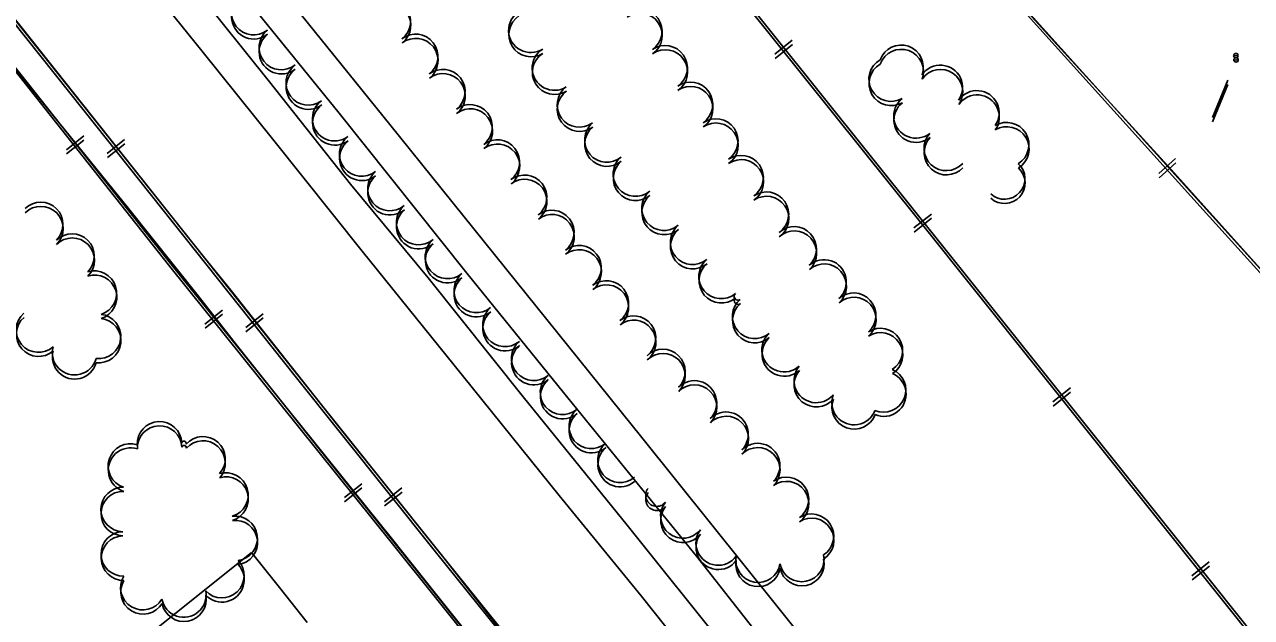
# Model space of a CAD drawing. Extents: x -25029 to 2274964, y -81170 to 687028.
# Drawn here: x 13547 to 14099, y -65935 to -65669 of the extents above; entities that cross this region are included whole.
import ezdxf

# ---------------------------------------------------------------- set-up
doc = ezdxf.new("R2010")
doc.units = 0
for name, color, linetype in [('81911BEA - RW_X_Fee_RW', 7, 'Continuous'), ('RD_X_RR_1', 7, 'Continuous'), ('RR', 7, 'Continuous'), ('TREES', 7, 'Continuous'), ('WATER', 7, 'Continuous')]:
    doc.layers.add(name, color=color, linetype=linetype)

msp = doc.modelspace()

# ---------------------------------------------------------------- linework, layer by layer
at = {"layer": '81911BEA - RW_X_Fee_RW'}
for points in [[(13649.32, -65906.1), (13589.3, -65954.07), (13558.04, -65979.06), (13526.78, -66004.05), (13495.52, -66029.03), (13464.31, -66053.97), (13433.05, -66078.97), (13401.79, -66103.95), (13388.02, -66114.96)], [(13674.36, -65937.41), (13661.88, -65921.81), (13649.32, -65906.1)]]:
    msp.add_lwpolyline(points, dxfattribs=at)
at = {"layer": 'RD_X_RR_1'}
for points in [[(13283.06, -65338.46), (13331.31, -65400.7), (13366.34, -65445.07), (13390.78, -65475.6), (13418.94, -65511.21), (13454.43, -65555.93), (13489.32, -65598.77), (13550.41, -65675.61), (13589.03, -65724.28), (13621.29, -65764.81), (13629.67, -65775.31), (13640.03, -65788.11), (13687.49, -65848.3), (13735.23, -65907.67), (13781.88, -65967.18), (13828.94, -66025.52), (13871.6, -66079.66), (13919.54, -66138.62), (13966.67, -66198.06), (14013.86, -66257.29), (14064.58, -66320.79), (14119.02, -66388.49)], [(13264.66, -65339.76), (13304.19, -65388.79), (13342.66, -65437.31), (13414.25, -65526.51), (13449.14, -65569.44), (13482.31, -65611.35), (13508.55, -65644.85), (13550.76, -65697.93), (13594.13, -65751.47), (13625.43, -65790.66), (13643.06, -65813.28), (13680.98, -65860.91), (13727.91, -65919.69), (13761.3, -65961.59), (13798.72, -66007.9), (13840.96, -66061.87), (13886.94, -66118.77), (13939.56, -66184.56), (13976.16, -66231.58), (14021.64, -66287.91), (14060.41, -66336.87), (14103.87, -66391)], [(13352.02, -65339.46), (13378.36, -65371.48), (13400.8, -65400.2), (13430.77, -65436.71), (13458.97, -65472.23), (13484.25, -65503.26), (13521.63, -65549.44), (13546.55, -65580.61), (13574.91, -65615.12), (13599.91, -65646.97), (13627, -65680.71), (13659.44, -65720.98), (13699.12, -65770.66), (13740.47, -65821.8), (13787.55, -65880.43), (13824.37, -65925.52), (13868.16, -65980.43), (13905.13, -66025.67), (13939.12, -66068.29), (13972.06, -66108.96), (14004.24, -66149.53), (14040, -66193.34), (14075.24, -66237.85), (14105.81, -66276.78)], [(14109.2, -66255.1), (14058.94, -66192.94), (14023.53, -66149.5), (13978.56, -66093.27), (13939.68, -66045.12), (13893.3, -65986.95), (13863.23, -65950.06), (13818.11, -65893.73), (13771.37, -65836.16), (13728.72, -65782.7), (13693.86, -65740.53), (13657.4, -65694.64), (13625.26, -65654.28), (13573.49, -65590.59), (13544.89, -65554.35), (13507.4, -65509.29), (13429.42, -65410.95), (13372.06, -65339.49)], [(14147.94, -66279.06), (14088.82, -66205.43), (13913.86, -65989.87), (13849.81, -65908.38), (13789.49, -65834.2), (13746.13, -65780.51), (13688.76, -65708.71), (13638.32, -65646.41), (13585.95, -65581.46), (13535.17, -65519.76), (13499.9, -65476.26), (13480.09, -65450.1), (13452.74, -65416.31), (13423.79, -65379.61), (13389.27, -65339.39)], [(13395.32, -65339.7), (13433.44, -65379.28), (13463.82, -65409.95), (13492.47, -65440.8), (13591.27, -65564.71), (13711.58, -65713.75), (13824.74, -65854.3), (13933.55, -65990.23), (14049.24, -66134.04), (14148.44, -66257.15), (14235.08, -66364.58), (14328.8, -66481.51), (14418.84, -66593.15), (14492.79, -66685.52), (14565.53, -66775.51), (14617.24, -66840.21), (14786.46, -67050.75), (14843.9, -67123.08), (14887.83, -67178.38), (14946.29, -67249.94), (15021.26, -67343.83), (15079.62, -67417.38), (15113.87, -67460.1)], [(14115.8, -65793.21), (14062.6, -65734.19), (14009.74, -65676.26), (13955.2, -65615.74), (13904.69, -65559.46), (13799.37, -65443.46), (13756.33, -65395.31), (13714.51, -65348.39)]]:
    msp.add_lwpolyline(points, dxfattribs=at)
at = {"layer": 'RR'}
for p, q in [((13884.44, -65682.15), (13892.24, -65675.9)), ((13884.53, -65684.06), (13892.33, -65677.81)), ((13566.22, -65725.12), (13574.06, -65718.91)), ((13566.3, -65726.99), (13574.14, -65720.78)), ((13584.55, -65726.74), (13592.38, -65720.51)), ((13584.63, -65728.61), (13592.46, -65722.39)), ((14057, -65735.71), (14064.42, -65729.01)), ((14057.08, -65737.64), (14064.5, -65730.94)), ((13946.94, -65760.21), (13954.75, -65753.96)), ((13947.02, -65762.13), (13954.83, -65755.88)), ((13628.49, -65803.4), (13636.29, -65797.14)), ((13628.56, -65805.28), (13636.36, -65799.02)), ((13646.78, -65805.02), (13654.61, -65798.8)), ((13646.85, -65806.9), (13654.68, -65800.68)), ((14009.37, -65838.32), (14017.18, -65832.08)), ((14009.44, -65840.25), (14017.25, -65834.01)), ((13691.09, -65881.38), (13698.89, -65875.12)), ((13691.15, -65883.27), (13698.95, -65877.01)), ((13709.12, -65883.21), (13716.94, -65876.98)), ((13709.18, -65885.1), (13717, -65878.87)), ((14071.8, -65916.45), (14079.61, -65910.2)), ((14071.86, -65918.38), (14079.67, -65912.14))]:
    msp.add_line(p, q, dxfattribs=at)
for points in [[(13275.51, -65351.55), (13298.73, -65380.55), (13396.24, -65503.81), (13518.26, -65656.51), (13611.99, -65774.86), (13712.66, -65900.26), (13731.95, -65924.34)], [(13275.64, -65353.39), (13298.85, -65382.39), (13396.35, -65505.66), (13518.35, -65658.38), (13612.07, -65776.74), (13712.72, -65902.15), (13732.01, -65926.23)], [(13292.2, -65351.55), (13318.85, -65385.02), (13404.93, -65493.22), (13475.54, -65582.02), (13574.21, -65705.69), (13668.96, -65824.89), (13731.99, -65903.85)], [(13292.33, -65353.39), (13318.97, -65386.86), (13405.04, -65495.07), (13475.64, -65583.88), (13574.29, -65707.56), (13669.03, -65826.78), (13732.05, -65905.74)], [(13826.29, -65472.46), (14076.74, -65750.13), (14304.8, -66002.33), (14582.94, -66309.66), (14853.98, -66609.23), (15003.77, -66777.97), (15044.98, -66826.17), (15085.86, -66877.19), (15120.25, -66921.33), (15161.85, -66977.65), (15238.3, -67088.41), (15251.73, -67108.38)], [(13826.4, -65474.36), (14076.82, -65752.07), (14304.85, -66004.29), (14582.95, -66311.66), (14853.95, -66611.26), (15003.72, -66780.02), (15044.93, -66828.22), (15085.8, -66879.25), (15120.18, -66923.39), (15161.78, -66979.72), (15238.21, -67090.49), (15251.64, -67110.46)], [(13794.58, -65561.94), (13949, -65754.78), (14132.49, -65984.38), (14275.51, -66163.19), (14514.69, -66463.55), (14792.58, -66811.85), (15048.02, -67132.51), (15251.76, -67387.02)], [(13794.68, -65563.84), (13949.08, -65756.7), (14132.54, -65986.32), (14275.54, -66165.15), (14514.68, -66465.54), (14792.53, -66813.87), (15047.93, -67134.56), (15251.64, -67389.1)], [(14960.39, -67444.09), (14900.48, -67368.5), (14836.79, -67288.61), (14766.64, -67199.96), (14698.97, -67115.48), (14630.84, -67029.48), (14557.58, -66937.85), (14499.77, -66865.85), (14433.62, -66783.34), (14372.43, -66705.81), (14308.7, -66626.51), (14248.87, -66551.47), (14199.03, -66488.99), (14147.39, -66424.1), (14105.05, -66370.7), (14022.14, -66266.9), (13948.71, -66175.86), (13868.58, -66074.72), (13788.94, -65974.46), (13731.99, -65903.85)], [(14105.05, -66372.64), (14022.15, -66268.83), (13948.74, -66177.78), (13868.62, -66076.63), (13788.99, -65976.36), (13732.05, -65905.74)], [(13731.95, -65924.34), (13826.45, -66042.7), (13932.78, -66175.57), (13998.27, -66257.74), (14068.46, -66346.14), (14150.21, -66448.41), (14234.04, -66553.77), (14330.47, -66674.67), (14417.52, -66783.45), (14509.11, -66898.08), (14577.69, -66985.08), (14642.16, -67066.28), (14700.65, -67139.14), (14775.16, -67233.52), (14893.77, -67381.91), (14943.55, -67444.09)], [(13732.01, -65926.23), (13826.49, -66044.6), (13932.81, -66177.49), (13998.29, -66259.67), (14068.47, -66348.07), (14150.2, -66450.35), (14234.02, -66555.72), (14330.44, -66676.64), (14417.47, -66785.43), (14509.05, -66900.07), (14577.62, -66987.08), (14642.08, -67068.28), (14700.56, -67141.15), (14775.06, -67235.54), (14893.65, -67383.94), (14970.82, -67480.37), (15084.27, -67622.82), (15157.37, -67715.17), (15215.45, -67787.74), (15251.64, -67832.9)]]:
    msp.add_lwpolyline(points, dxfattribs=at)
at = {"layer": 'TREES'}
for centre, radius, start, end in [((13650.32, -65663.47), 10, 128.3351, 308.3351), ((13650.41, -65665.36), 10, 128.3281, 308.3281), ((13710.86, -65667.33), 10, 307.7168, 127.7168), ((13710.94, -65669.22), 10, 307.7098, 127.7098), ((13774.87, -65671.43), 10, 121.9762, 301.9762), ((13823.78, -65671.82), 10, 304.6743, 124.6743), ((13823.86, -65673.73), 10, 304.6673, 124.6673), ((13774.95, -65673.33), 10, 121.9692, 301.9692), ((13662.73, -65679.16), 10, 128.3351, 308.3351), ((13662.81, -65681.05), 10, 128.3281, 308.3281), ((13723.09, -65683.15), 10, 307.7168, 127.7168), ((13723.17, -65685.04), 10, 307.7098, 127.7098), ((13785.46, -65688.4), 10, 121.9762, 301.9762), ((13835.16, -65688.27), 10, 304.6743, 124.6743), ((13835.24, -65690.18), 10, 304.6673, 124.6673), ((13941.15, -65688.04), 10, 340.3457, 160.3457), ((13941.23, -65689.97), 10, 340.3387, 160.3387), ((13785.54, -65690.3), 10, 121.9692, 301.9692), ((13936.69, -65693.37), 10, 119.716, 299.716), ((13674.88, -65695.05), 10, 126.4616, 306.4616), ((13674.96, -65696.94), 10, 126.4546, 306.4546), ((13735.33, -65698.97), 10, 307.7168, 127.7168), ((13735.41, -65700.87), 10, 307.7098, 127.7098), ((13936.77, -65695.29), 10, 119.709, 299.709), ((13958.79, -65697.1), 10, 325.3366, 145.3366), ((13958.87, -65699.02), 10, 325.3296, 145.3296), ((13796.66, -65704.95), 10, 126.19, 306.19), ((13846.54, -65704.71), 10, 304.6743, 124.6743), ((13846.61, -65706.62), 10, 304.6673, 124.6673), ((13796.74, -65706.85), 10, 126.183, 306.183), ((13947.86, -65709.89), 10, 128.408, 308.408), ((13975.21, -65708.53), 10, 324.9541, 144.9541), ((13975.29, -65710.45), 10, 324.9471, 144.9471), ((13686.75, -65711.14), 10, 126.3514, 306.3514), ((13686.82, -65713.03), 10, 126.3444, 306.3444), ((13747.56, -65714.79), 10, 307.7168, 127.7168), ((13747.64, -65716.69), 10, 307.7098, 127.7098), ((13947.94, -65711.81), 10, 128.401, 308.401), ((13808.99, -65720.69), 10, 129.9303, 309.9303), ((13857.91, -65721.16), 10, 304.6743, 124.6743), ((13857.99, -65723.07), 10, 304.6673, 124.6673), ((13988.59, -65722.81), 10, 301.2941, 121.2941), ((13698.87, -65727.04), 10, 128.3256, 308.3256), ((13809.06, -65722.59), 10, 129.9233, 309.9233), ((13961.45, -65724.47), 10, 137.5456, 317.5456), ((13988.66, -65724.74), 10, 301.2871, 121.2871), ((13698.95, -65728.94), 10, 128.3186, 308.3186), ((13759.8, -65730.61), 10, 307.7168, 127.7168), ((13759.87, -65732.51), 10, 307.7098, 127.7098), ((13961.53, -65726.4), 10, 137.5386, 317.5386), ((13821.82, -65736.02), 10, 129.9303, 309.9303), ((13821.9, -65737.93), 10, 129.9233, 309.9233), ((13869.29, -65737.61), 10, 304.6743, 124.6743), ((13869.37, -65739.52), 10, 304.6673, 124.6673), ((13711.54, -65742.52), 10, 130.2568, 310.2568), ((13987.61, -65738.15), 9.18, 227.7444, 47.7444), ((13987.68, -65740.08), 9.18, 227.7374, 47.7374), ((13711.61, -65744.41), 10, 130.2498, 310.2498), ((13772.03, -65746.43), 10, 307.7168, 127.7168), ((13772.11, -65748.33), 10, 307.7098, 127.7098), ((13834.66, -65751.36), 10, 129.9303, 309.9303), ((13834.73, -65753.27), 10, 129.9233, 309.9233), ((13880.67, -65754.06), 10, 304.6743, 124.6743), ((13880.74, -65755.97), 10, 304.6673, 124.6673), ((13554.7, -65758.64), 10, 314.7226, 134.7226), ((13554.77, -65760.52), 10, 314.7156, 134.7156), ((13724.46, -65757.78), 10, 130.2568, 310.2568), ((13724.53, -65759.68), 10, 130.2498, 310.2498), ((13784.27, -65762.25), 10, 307.7168, 127.7168), ((13784.34, -65764.16), 10, 307.7098, 127.7098), ((13568.77, -65772.85), 10, 314.7226, 134.7226), ((13847.5, -65766.7), 10, 129.9303, 309.9303), ((13847.57, -65768.61), 10, 129.9233, 309.9233), ((13893.14, -65769.64), 10, 312.6595, 132.6595), ((13893.21, -65771.55), 10, 312.6525, 132.6525), ((13568.84, -65774.73), 10, 314.7156, 134.7156), ((13737.39, -65773.04), 10, 130.2568, 310.2568), ((13737.46, -65774.94), 10, 130.2498, 310.2498), ((13796.5, -65778.07), 10, 307.7168, 127.7168), ((13796.57, -65779.98), 10, 307.7098, 127.7098), ((13860.33, -65782.03), 10, 129.9303, 309.9303), ((13578.8, -65789.5), 10, 287.4328, 107.4328), ((13860.4, -65783.95), 10, 129.9233, 309.9233), ((13906.56, -65784.46), 10, 311.6516, 131.6516), ((13906.63, -65786.38), 10, 311.6446, 131.6446), ((13578.87, -65791.38), 10, 287.4258, 107.4258), ((13750.31, -65788.31), 10, 130.2568, 310.2568), ((13750.38, -65790.21), 10, 130.2498, 310.2498), ((13808.74, -65793.89), 10, 307.7168, 127.7168), ((13808.81, -65795.8), 10, 307.7098, 127.7098), ((13867.84, -65791.01), 1.7, 129.9303, 309.9303), ((13919.85, -65799.41), 10, 311.6466, 131.6466), ((13763.23, -65803.57), 10, 130.2568, 310.2568), ((13875.4, -65799.94), 10, 130.2603, 310.2603), ((13875.47, -65801.86), 10, 130.2533, 310.2533), ((13867.91, -65792.92), 1.7, 129.9233, 309.9233), ((13919.92, -65801.33), 10, 311.6396, 131.6396), ((13553.69, -65806.08), 10, 130.9403, 310.9403), ((13553.76, -65807.95), 10, 130.9333, 310.9333), ((13580.67, -65808.97), 10, 263.4931, 83.4931), ((13580.73, -65810.85), 10, 263.4861, 83.4861), ((13763.3, -65805.47), 10, 130.2498, 310.2498), ((13820.97, -65809.72), 10, 307.7168, 127.7168), ((13821.04, -65811.62), 10, 307.7098, 127.7098), ((13931.86, -65815.32), 10, 302.4402, 122.4402), ((13931.92, -65817.24), 10, 302.4332, 122.4332), ((13776.16, -65818.83), 10, 130.2568, 310.2568), ((13888.64, -65814.93), 10, 132.6666, 312.6666), ((13888.7, -65816.84), 10, 132.6596, 312.6596), ((13569.89, -65816.27), 10, 164.6942, 344.6942), ((13569.95, -65818.15), 10, 164.6872, 344.6872), ((13776.22, -65820.74), 10, 130.2498, 310.2498), ((13834.16, -65824.7), 10, 314.9631, 134.9631), ((13834.22, -65826.61), 10, 314.9561, 134.9561), ((13903.05, -65828.74), 10, 139.7257, 319.7257), ((13933.32, -65832.97), 10, 247.0434, 67.0434), ((13789.08, -65834.1), 10, 130.2568, 310.2568), ((13789.15, -65836), 10, 130.2498, 310.2498), ((13848.32, -65838.82), 10, 315.239, 135.239), ((13903.11, -65830.66), 10, 139.7187, 319.7187), ((13933.39, -65834.89), 10, 247.0364, 67.0364), ((13848.39, -65840.73), 10, 315.232, 135.232), ((13920.05, -65838.69), 10, 159.6175, 339.6175), ((13920.11, -65840.61), 10, 159.6105, 339.6105), ((13802.01, -65849.36), 10, 130.2568, 310.2568), ((13802.07, -65851.27), 10, 130.2498, 310.2498), ((13862.52, -65852.9), 10, 315.239, 135.239), ((13862.59, -65854.82), 10, 315.232, 135.232), ((13608.04, -65857.2), 10, 2.5017, 182.5017), ((13608.1, -65859.09), 10, 2.4947, 182.4947), ((13619.02, -65857.04), 1.03, 344.7762, 164.7762), ((13627.56, -65863.96), 10, 318.5153, 138.5153), ((13627.62, -65865.84), 10, 318.5083, 138.5083), ((13814.93, -65864.62), 10, 130.2568, 310.2568), ((13876.73, -65866.98), 10, 315.239, 135.239), ((13594.98, -65867.16), 10, 72.1468, 252.1468), ((13595.04, -65869.04), 10, 72.1398, 252.1398), ((13619.08, -65858.92), 1.03, 344.7692, 164.7692), ((13814.99, -65866.53), 10, 130.2498, 310.2498), ((13876.78, -65868.9), 10, 315.232, 135.232), ((13637.89, -65880.17), 10, 286.4964, 106.4964), ((13637.94, -65882.05), 10, 286.4894, 106.4894), ((13889.65, -65882.15), 10, 305.6473, 125.6473), ((13591.74, -65886.68), 10, 88.9822, 268.9822), ((13591.79, -65888.56), 10, 88.9752, 268.9752), ((13831.41, -65880.33), 4.97, 141.1356, 321.1356), ((13889.71, -65884.07), 10, 305.6403, 125.6403), ((13831.47, -65882.24), 4.97, 141.1286, 321.1286), ((13843.14, -65889.63), 10, 141.8239, 321.8239), ((13642.04, -65899.67), 10, 277.5479, 97.5479), ((13843.2, -65891.54), 10, 141.8169, 321.8169), ((13900.9, -65898.68), 10, 302.8367, 122.8367), ((13642.1, -65901.56), 10, 277.5409, 97.5409), ((13900.96, -65900.6), 10, 302.8297, 122.8297), ((13591.79, -65906.67), 10, 91.3363, 271.3363), ((13591.85, -65908.55), 10, 91.3293, 271.3293), ((13859.03, -65901.78), 10, 143.3679, 323.3679), ((13859.08, -65903.69), 10, 143.3609, 323.3609), ((13636.08, -65916.44), 10, 223.3229, 43.3229), ((13636.13, -65918.33), 10, 223.3159, 43.3159), ((13876.9, -65909.47), 10, 170.0603, 350.0603), ((13876.96, -65911.38), 10, 170.0533, 350.0533), ((13896.54, -65909.14), 10, 191.8626, 11.8626), ((13896.59, -65911.06), 10, 191.8556, 11.8556), ((13600.59, -65921.83), 10, 148.8925, 328.8925), ((13600.64, -65923.72), 10, 148.8855, 328.8855), ((13618.98, -65925.15), 10, 190.6495, 10.6495), ((13619.03, -65927.04), 10, 190.6425, 10.6425)]:
    msp.add_arc(centre, radius, start, end, dxfattribs=at)
at = {"layer": 'WATER'}
for p, q in [((14087.88, -65693.86), (14081, -65710.61)), ((14087.96, -65695.8), (14081.08, -65712.55))]:
    msp.add_line(p, q, dxfattribs=at)
for points in [[(14091.56, -65682.89), (14091.54, -65682.79), (14091.54, -65682.78), (14091.54, -65682.78), (14091.53, -65682.78), (14091.52, -65682.78), (14091.52, -65682.78), (14091.51, -65682.79), (14091.5, -65682.88), (14090.54, -65682.7), (14090.59, -65682.42), (14090.8, -65682.09), (14091.13, -65681.86), (14091.52, -65681.78), (14091.91, -65681.86), (14092.24, -65682.07), (14092.46, -65682.4), (14092.52, -65682.7)], [(14091.5, -65682.7), (14091.52, -65682.8), (14091.52, -65682.8), (14091.52, -65682.81), (14091.53, -65682.81), (14091.54, -65682.81), (14091.54, -65682.8), (14091.55, -65682.79), (14091.56, -65682.7), (14092.52, -65682.88), (14092.47, -65683.16), (14092.26, -65683.49), (14091.93, -65683.72), (14091.54, -65683.8), (14091.15, -65683.73), (14090.82, -65683.51), (14090.6, -65683.18), (14090.54, -65682.89)], [(14091.65, -65684.83), (14091.63, -65684.73), (14091.63, -65684.72), (14091.63, -65684.72), (14091.62, -65684.72), (14091.61, -65684.72), (14091.61, -65684.72), (14091.6, -65684.73), (14091.59, -65684.82), (14090.63, -65684.64), (14090.68, -65684.36), (14090.89, -65684.03), (14091.22, -65683.8), (14091.61, -65683.72), (14092, -65683.8), (14092.33, -65684.01), (14092.55, -65684.34), (14092.61, -65684.64)], [(14091.59, -65684.64), (14091.61, -65684.74), (14091.61, -65684.74), (14091.61, -65684.75), (14091.62, -65684.75), (14091.63, -65684.75), (14091.63, -65684.74), (14091.64, -65684.73), (14091.65, -65684.64), (14092.61, -65684.82), (14092.56, -65685.1), (14092.35, -65685.43), (14092.02, -65685.66), (14091.63, -65685.74), (14091.24, -65685.67), (14090.91, -65685.45), (14090.69, -65685.12), (14090.63, -65684.83)]]:
    msp.add_lwpolyline(points, close=True, dxfattribs=at)

doc.saveas('drawing.dxf')
